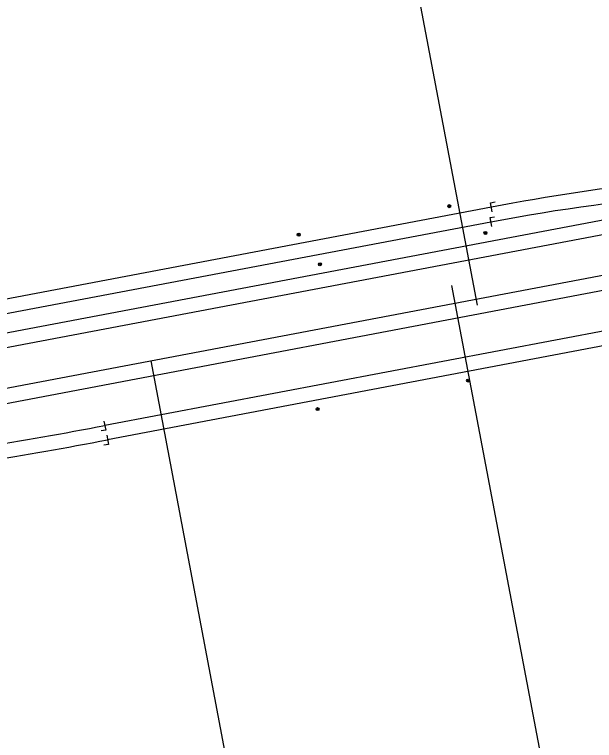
# Model space of a CAD drawing. Extents: x 6540402 to 6566579, y 5525343 to 5532423.
# Drawn here: x 6557937.1 to 6558126.4, y 5528655.8 to 5528892.8 of the extents above; entities that cross this region are included whole.
import ezdxf

# ---------------------------------------------------------------- set-up
doc = ezdxf.new("R2010")
doc.units = 0
for name, color, linetype in [('TOR_PS_ODW-studnie betonowe', 7, 'Continuous'), ('TOR_PS_OPIS_T-hektometry projektowane', 7, 'Continuous'), ('TOR_PS_OPIS_T-opisy dodatkowe', 7, 'Continuous'), ('TOR_PS_OPIS_T-symbole geometrii', 7, 'Continuous'), ('TOR_PS_T-tory projektowane', 7, 'Continuous')]:
    doc.layers.add(name, color=color, linetype=linetype)

msp = doc.modelspace()

# ---------------------------------------------------------------- linework, layer by layer
at = {"layer": 'TOR_PS_ODW-studnie betonowe'}
for centre, radius in [((6558078.99, 5528830.28), 0.5), ((6558078.99, 5528830.28), 0.25), ((6558029.86, 5528820.97), 0.5), ((6558029.86, 5528820.97), 0.25), ((6558090.82, 5528821.54), 0.5), ((6558090.82, 5528821.54), 0.25), ((6558036.78, 5528811.3), 0.5), ((6558036.78, 5528811.3), 0.25), ((6558085.16, 5528773.34), 0.5), ((6558085.16, 5528773.34), 0.25), ((6558036.03, 5528764.02), 0.5), ((6558036.03, 5528764.02), 0.25)]:
    msp.add_circle(centre, radius, dxfattribs=at)
at = {"layer": 'TOR_PS_OPIS_T-hektometry projektowane'}
msp.add_lwpolyline([(6558088.17, 5528797.9), (6557945.7, 5529549.52)], dxfattribs=at)
at = {"layer": 'TOR_PS_OPIS_T-opisy dodatkowe'}
msp.add_line((6558125.07, 5528023.35), (6557981.7, 5528779.73), dxfattribs=at)
msp.add_lwpolyline([(6558245.97, 5527927.86), (6558079.82, 5528804.39)], dxfattribs=at)
at = {"layer": 'TOR_PS_OPIS_T-symbole geometrii'}
for p, q in [((6558092.47, 5528831.41), (6558093.94, 5528831.69)), ((6558093.03, 5528828.47), (6558092.47, 5528831.41)), ((6558092.33, 5528826.55), (6558093.8, 5528826.83)), ((6558092.88, 5528823.61), (6558092.33, 5528826.55)), ((6557966.32, 5528760.12), (6557966.88, 5528757.18)), ((6557966.88, 5528757.18), (6557965.4, 5528756.9)), ((6557967.2, 5528755.46), (6557967.76, 5528752.51)), ((6557967.76, 5528752.51), (6557966.29, 5528752.23))]:
    msp.add_line(p, q, dxfattribs=at)
at = {"layer": 'TOR_PS_T-tory projektowane'}
for p, q in [((6558571.55, 5528891.54), (6557352.88, 5528660.54)), ((6558285.49, 5528832.33), (6557892.49, 5528757.83)), ((6558092.75, 5528829.94), (6557918.5, 5528796.91)), ((6558139.91, 5528827.79), (6557903.18, 5528782.91)), ((6558092.6, 5528825.08), (6557919.5, 5528792.27)), ((6558132, 5528821.45), (6557913.53, 5528780.04)), ((6558272.5, 5528816.63), (6557966.6, 5528758.65)), ((6558251.71, 5528807.86), (6557967.48, 5528753.98))]:
    msp.add_line(p, q, dxfattribs=at)
for centre, radius, start, end in [((6558241.92, 5528042.95), 801, 92.54754, 100.73324), ((6558213.66, 5528186.45), 650, 94.73103, 100.73325), ((6557646.27, 5530448.56), 1720, 277.99328, 280.73324), ((6557647.16, 5530443.89), 1720, 277.99771, 280.73324)]:
    msp.add_arc(centre, radius, start, end, dxfattribs=at)

doc.saveas('drawing.dxf')
